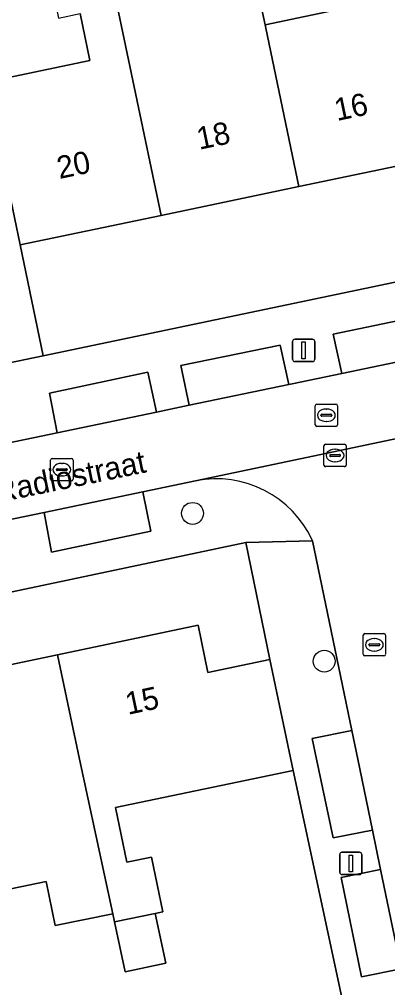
# Model space of a CAD drawing. Extents: x 162989 to 165008, y 383432 to 384338.
# Drawn here: x 163654.72 to 163671.19, y 383989.79 to 384033.07 of the extents above; entities that cross this region are included whole.
import ezdxf

# ---------------------------------------------------------------- set-up
doc = ezdxf.new("R2010")
doc.units = 0
for name, color, linetype in [('IMGEO_Boom', 7, 'Continuous'), ('IMGEO_Erf', 7, 'Continuous'), ('IMGEO_Kolk', 7, 'Continuous'), ('IMGEO_Lichtmast', 7, 'Continuous'), ('IMGEO_Openbare_ruimte_label', 7, 'Continuous'), ('IMGEO_Pand', 7, 'Continuous'), ('IMGEO_Pand_nummerreeks', 7, 'Continuous'), ('IMGEO_Parkeervlak_open', 7, 'Continuous'), ('IMGEO_Rijbaan_lokaal_open', 7, 'Continuous'), ('IMGEO_Rioolput', 7, 'Continuous'), ('IMGEO_Voetpad_open', 7, 'Continuous')]:
    doc.layers.add(name, color=color, linetype=linetype)

msp = doc.modelspace()

# ---------------------------------------------------------------- linework, layer by layer
at = {"layer": 'IMGEO_Boom'}
for centre in [(163662.463, 384010.989), (163668.353, 384004.381)]:
    msp.add_circle(centre, 0.489, dxfattribs=at)
at = {"layer": 'IMGEO_Erf'}
for points in [[(163649.452, 384048.303), (163653.224, 384030.269), (163657.866, 384031.238), (163657.43, 384033.325)], [(163665.269, 384034.916), (163665.706, 384032.822), (163669.255, 384033.564)], [(163649.338, 383976.243), (163656.674, 383977.764), (163655.732, 383982.848), (163660.79, 383983.785), (163661.71, 383978.82), (163662.003, 383978.874), (163660.958, 383983.61), (163669.94, 383985.593), (163666.955, 383999.493), (163659.023, 383997.851), (163659.53, 383995.403), (163660.627, 383995.63), (163661.134, 383993.182), (163660.787, 383993.11), (163661.265, 383990.887), (163659.452, 383990.497), (163658.97, 383992.734), (163658.895, 383993.098), (163656.322, 383992.565), (163655.913, 383994.538), (163652.306, 383993.79)]]:
    msp.add_lwpolyline(points, dxfattribs=at)
for points in [[(163679.397, 384028.139), (163673.379, 384026.882), (163667.216, 384025.595), (163661.053, 384024.308), (163654.745, 384022.99), (163655.78, 384018.038), (163680.431, 384023.188)], [(163656.426, 384004.673), (163662.711, 384005.995), (163663.151, 384003.88), (163665.922, 384004.457), (163664.838, 384009.691), (163637.218, 384003.859), (163637.87, 384000.771), (163638.604, 384000.925), (163638.4, 384001.894), (163638.493, 384002.036), (163640.773, 384002.516), (163640.915, 384002.423), (163641.119, 384001.454), (163644.152, 384002.092), (163650.289, 384003.383)]]:
    msp.add_lwpolyline(points, close=True, dxfattribs=at)
at = {"layer": 'IMGEO_Kolk'}
for p, q in [((163668.337, 384013.152), (163668.337, 384014.004)), ((163668.412, 384014.078), (163669.264, 384014.078)), ((163668.825, 384013.858), (163668.85, 384013.858)), ((163669.338, 384014.004), (163669.338, 384013.152)), ((163656.114, 384012.518), (163656.114, 384013.37)), ((163656.189, 384013.444), (163657.041, 384013.444)), ((163657.115, 384013.37), (163657.115, 384012.518)), ((163668.596, 384013.572), (163668.596, 384013.584)), ((163669.034, 384013.535), (163668.636, 384013.535)), ((163668.639, 384013.621), (163669.037, 384013.621)), ((163669.08, 384013.584), (163669.08, 384013.572)), ((163656.373, 384012.938), (163656.373, 384012.95)), ((163656.416, 384012.987), (163656.814, 384012.987)), ((163656.602, 384013.224), (163656.627, 384013.224)), ((163656.857, 384012.95), (163656.857, 384012.938)), ((163669.264, 384013.078), (163668.412, 384013.078)), ((163668.848, 384013.298), (163668.823, 384013.298)), ((163656.811, 384012.901), (163656.413, 384012.901)), ((163656.625, 384012.664), (163656.6, 384012.664)), ((163657.041, 384012.444), (163656.189, 384012.444)), ((163670.168, 384005.616), (163671.02, 384005.616)), ((163670.093, 384004.69), (163670.093, 384005.542)), ((163670.352, 384005.11), (163670.352, 384005.122)), ((163670.395, 384005.159), (163670.793, 384005.159)), ((163670.581, 384005.396), (163670.606, 384005.396)), ((163670.836, 384005.122), (163670.836, 384005.11)), ((163671.094, 384005.542), (163671.094, 384004.69)), ((163670.79, 384005.073), (163670.392, 384005.073)), ((163670.604, 384004.836), (163670.579, 384004.836)), ((163671.02, 384004.616), (163670.168, 384004.616))]:
    msp.add_line(p, q, dxfattribs=at)
for points in [[(163668.337, 384013.152), (163668.337, 384014.004)], [(163668.412, 384014.078), (163669.264, 384014.078)], [(163669.338, 384014.004), (163669.338, 384013.152)], [(163656.114, 384012.518), (163656.114, 384013.37)], [(163656.189, 384013.444), (163657.041, 384013.444)], [(163657.115, 384013.37), (163657.115, 384012.518)], [(163669.264, 384013.078), (163668.412, 384013.078)], [(163657.041, 384012.444), (163656.189, 384012.444)], [(163670.168, 384005.616), (163671.02, 384005.616)], [(163670.093, 384004.69), (163670.093, 384005.542)], [(163671.094, 384005.542), (163671.094, 384004.69)], [(163671.02, 384004.616), (163670.168, 384004.616)]]:
    msp.add_lwpolyline(points, dxfattribs=at)
for centre, radius, start, end in [((163668.414, 384014.002), 0.0765, 91.552, 178.448), ((163668.414, 384014.002), 0.0765, 91.552, 178.448), ((163669.262, 384014.002), 0.0765, 1.552, 88.448), ((163669.262, 384014.002), 0.0765, 1.552, 88.448), ((163656.191, 384013.368), 0.0765, 91.552, 178.448), ((163656.191, 384013.368), 0.0765, 91.552, 178.448), ((163657.039, 384013.368), 0.0765, 1.552, 88.448), ((163657.039, 384013.368), 0.0765, 1.552, 88.448), ((163668.636, 384013.581), 0.0403, 85.8775, 175.7526), ((163668.633, 384013.571), 0.0366, 178.938, 274.7102), ((163669.037, 384013.578), 0.043, 264.8664, 352.4533), ((163669.041, 384013.583), 0.0386, 1.7309, 96.639), ((163656.413, 384012.947), 0.0403, 85.8775, 175.7526), ((163656.41, 384012.937), 0.0366, 178.938, 274.7102), ((163656.814, 384012.944), 0.043, 264.8664, 352.4533), ((163656.818, 384012.949), 0.0386, 1.7309, 96.639), ((163668.414, 384013.154), 0.0765, 181.552, 268.448), ((163668.414, 384013.154), 0.0765, 181.552, 268.448), ((163669.262, 384013.154), 0.0765, 271.552, 358.448), ((163669.262, 384013.154), 0.0765, 271.552, 358.448), ((163656.191, 384012.52), 0.0765, 181.552, 268.448), ((163656.191, 384012.52), 0.0765, 181.552, 268.448), ((163657.039, 384012.52), 0.0765, 271.552, 358.448), ((163657.039, 384012.52), 0.0765, 271.552, 358.448), ((163670.17, 384005.54), 0.0765, 91.552, 178.448), ((163670.17, 384005.54), 0.0765, 91.552, 178.448), ((163671.018, 384005.54), 0.0765, 1.552, 88.448), ((163671.018, 384005.54), 0.0765, 1.552, 88.448), ((163670.392, 384005.119), 0.0403, 85.8775, 175.7526), ((163670.797, 384005.121), 0.0386, 1.7309, 96.639), ((163670.17, 384004.692), 0.0765, 181.552, 268.448), ((163670.17, 384004.692), 0.0765, 181.552, 268.448), ((163670.389, 384005.109), 0.0366, 178.938, 274.7102), ((163670.793, 384005.116), 0.043, 264.8664, 352.4533), ((163671.018, 384004.692), 0.0765, 271.552, 358.448), ((163671.018, 384004.692), 0.0765, 271.552, 358.448)]:
    msp.add_arc(centre, radius, start, end, dxfattribs=at)
for centre, major_axis, ratio, start_param, end_param in [((163668.824, 384013.578), (-0.387, 0.002), 0.722429, 4.712389, 7.853982), ((163668.849, 384013.578), (-0.39, 0.002), 0.717154, 1.570796, 4.712389), ((163656.601, 384012.944), (-0.387, 0.002), 0.722429, 4.712389, 7.853982), ((163656.626, 384012.944), (-0.39, 0.002), 0.717154, 1.570796, 4.712389), ((163670.58, 384005.116), (-0.387, 0.002), 0.722429, 4.712389, 7.853982), ((163670.605, 384005.116), (-0.39, 0.002), 0.717154, 1.570796, 4.712389)]:
    msp.add_ellipse(centre, major_axis=major_axis, ratio=ratio, start_param=start_param, end_param=end_param, dxfattribs=at)
at = {"layer": 'IMGEO_Lichtmast'}
for p, q in [((163666.935, 384017.876), (163666.935, 384018.676)), ((163666.935, 384018.676), (163666.935, 384017.876)), ((163667.035, 384018.776), (163667.825, 384018.776)), ((163667.825, 384018.776), (163667.035, 384018.776)), ((163667.925, 384018.676), (163667.925, 384017.876)), ((163667.925, 384017.876), (163667.925, 384018.676)), ((163667.825, 384017.776), (163667.035, 384017.776)), ((163667.035, 384017.776), (163667.825, 384017.776)), ((163669.043, 383994.943), (163669.043, 383995.743)), ((163669.043, 383995.743), (163669.043, 383994.943)), ((163669.143, 383995.843), (163669.933, 383995.843)), ((163669.933, 383995.843), (163669.143, 383995.843)), ((163670.033, 383995.743), (163670.033, 383994.943)), ((163670.033, 383994.943), (163670.033, 383995.743)), ((163669.933, 383994.843), (163669.143, 383994.843)), ((163669.143, 383994.843), (163669.933, 383994.843))]:
    msp.add_line(p, q, dxfattribs=at)
for points in [[(163667.355, 384018.651), (163667.505, 384018.651), (163667.505, 384017.901), (163667.355, 384017.901), (163667.355, 384018.651)], [(163669.463, 383995.718), (163669.613, 383995.718), (163669.613, 383994.968), (163669.463, 383994.968), (163669.463, 383995.718)]]:
    msp.add_lwpolyline(points, dxfattribs=at)
for centre, start, end in [((163667.035, 384018.676), 90, 180), ((163667.035, 384018.676), 90, 180), ((163667.825, 384018.676), 0, 90), ((163667.825, 384018.676), 360, 90), ((163667.035, 384017.876), 180, 270), ((163667.035, 384017.876), 180, 270), ((163667.825, 384017.876), 270, 0), ((163667.825, 384017.876), 270, 0), ((163669.143, 383995.743), 90, 180), ((163669.143, 383995.743), 90, 180), ((163669.933, 383995.743), 0, 90), ((163669.933, 383995.743), 360, 90), ((163669.143, 383994.943), 180, 270), ((163669.143, 383994.943), 180, 270), ((163669.933, 383994.943), 270, 0), ((163669.933, 383994.943), 270, 0)]:
    msp.add_arc(centre, 0.1, start, end, dxfattribs=at)
at = {"layer": 'IMGEO_Pand'}
for points in [[(163670.973, 384038.4), (163670.835, 384039.08), (163668.218, 384038.533), (163668.826, 384035.619), (163669.255, 384033.564), (163665.706, 384032.822), (163665.736, 384032.681), (163667.216, 384025.595), (163673.379, 384026.882)], [(163665.736, 384032.681), (163665.706, 384032.822), (163665.269, 384034.916), (163661.561, 384034.141), (163660.754, 384038.007), (163658.306, 384037.496), (163658.514, 384036.5), (163658.647, 384035.825), (163661.053, 384024.308), (163667.216, 384025.595)], [(163658.514, 384036.5), (163655.883, 384035.95), (163656.473, 384033.125), (163657.43, 384033.325), (163657.866, 384031.238), (163653.224, 384030.269), (163653.722, 384027.885), (163654.745, 384022.99), (163661.053, 384024.308), (163658.647, 384035.825)], [(163666.955, 383999.493), (163665.922, 384004.457), (163663.151, 384003.88), (163662.711, 384005.995), (163656.426, 384004.673), (163657.409, 384000), (163658.895, 383993.098), (163658.97, 383992.734), (163660.787, 383993.11), (163661.134, 383993.182), (163660.627, 383995.63), (163659.53, 383995.403), (163659.023, 383997.851)], [(163656.426, 384004.673), (163650.289, 384003.383), (163651, 384000), (163652.306, 383993.79), (163655.913, 383994.538), (163656.322, 383992.565), (163658.895, 383993.098), (163657.409, 384000)], [(163660.787, 383993.11), (163658.97, 383992.734), (163659.452, 383990.497), (163661.265, 383990.887)]]:
    msp.add_lwpolyline(points, close=True, dxfattribs=at)
at = {"layer": 'IMGEO_Parkeervlak_open'}
for points in [[(163669.132, 384017.247), (163673.56, 384018.169), (163673.194, 384019.929), (163668.757, 384018.997)], [(163662.318, 384015.826), (163666.764, 384016.754), (163666.388, 384018.514), (163661.938, 384017.605)], [(163656.4, 384014.59), (163660.847, 384015.519), (163660.457, 384017.303), (163656.059, 384016.369)], [(163655.822, 384011.03), (163656.16, 384009.258), (163660.598, 384010.195), (163660.237, 384011.954)], [(163670.508, 383996.831), (163669.852, 384000), (163669.585, 384001.291), (163667.806, 384000.931), (163668.003, 384000), (163668.746, 383996.489)], [(163671.79, 383990.634), (163670.871, 383995.074), (163669.11, 383994.717), (163670.02, 383990.28)]]:
    msp.add_lwpolyline(points, close=True, dxfattribs=at)
at = {"layer": 'IMGEO_Rijbaan_lokaal_open'}
for points in [[(163706.115, 384024.968), (163701.684, 384024.041), (163700.199, 384023.73), (163695.77, 384022.802), (163693.686, 384022.366), (163689.242, 384021.436), (163688.144, 384021.206), (163686.867, 384020.94), (163682.444, 384020.019), (163679.189, 384019.341), (163674.744, 384018.416), (163673.56, 384018.169), (163669.132, 384017.247), (163666.913, 384016.785), (163666.764, 384016.754), (163662.318, 384015.826), (163660.847, 384015.519), (163656.4, 384014.59), (163653.1, 384013.901)], [(163654.021, 384010.654), (163655.822, 384011.03), (163660.237, 384011.954), (163662.601, 384012.448), (163674.017, 384014.845), (163679.079, 384015.907)], [(163674.017, 384014.845), (163662.601, 384012.448)], [(163667.83, 384009.769), (163669.585, 384001.291), (163669.852, 384000), (163670.508, 383996.831), (163670.871, 383995.074), (163671.79, 383990.634), (163673.995, 383979.982), (163674.916, 383975.532), (163675.773, 383971.383), (163676.693, 383966.931), (163676.938, 383965.761), (163677.855, 383961.311), (163678.534, 383958.049), (163679.446, 383953.639), (163679.88, 383951.543)]]:
    msp.add_lwpolyline(points, dxfattribs=at)
msp.add_arc((163663.519, 384007.797), 4.741, 24.5795, 101.1652, dxfattribs=at)
at = {"layer": 'IMGEO_Rioolput'}
for p, q in [((163667.946, 384014.949), (163667.946, 384015.801)), ((163668.021, 384015.875), (163668.873, 384015.875)), ((163668.434, 384015.655), (163668.459, 384015.655)), ((163668.947, 384015.801), (163668.947, 384014.949)), ((163668.205, 384015.369), (163668.205, 384015.381)), ((163668.643, 384015.332), (163668.245, 384015.332)), ((163668.248, 384015.418), (163668.646, 384015.418)), ((163668.457, 384015.095), (163668.432, 384015.095)), ((163668.689, 384015.381), (163668.689, 384015.369)), ((163668.873, 384014.875), (163668.021, 384014.875))]:
    msp.add_line(p, q, dxfattribs=at)
for points in [[(163667.946, 384014.949), (163667.946, 384015.801)], [(163668.021, 384015.875), (163668.873, 384015.875)], [(163668.947, 384015.801), (163668.947, 384014.949)], [(163668.873, 384014.875), (163668.021, 384014.875)]]:
    msp.add_lwpolyline(points, dxfattribs=at)
for centre, radius, start, end in [((163668.023, 384015.799), 0.0765, 91.552, 178.448), ((163668.023, 384015.799), 0.0765, 91.552, 178.448), ((163668.871, 384015.799), 0.0765, 1.552, 88.448), ((163668.871, 384015.799), 0.0765, 1.552, 88.448), ((163668.245, 384015.378), 0.0403, 85.8775, 175.7526), ((163668.242, 384015.368), 0.0366, 178.938, 274.7102), ((163668.646, 384015.375), 0.043, 264.8664, 352.4533), ((163668.65, 384015.38), 0.0386, 1.7309, 96.639), ((163668.023, 384014.951), 0.0765, 181.552, 268.448), ((163668.023, 384014.951), 0.0765, 181.552, 268.448), ((163668.871, 384014.951), 0.0765, 271.552, 358.448), ((163668.871, 384014.951), 0.0765, 271.552, 358.448)]:
    msp.add_arc(centre, radius, start, end, dxfattribs=at)
for centre, major_axis, ratio, start_param, end_param in [((163668.433, 384015.375), (-0.387, 0.002), 0.722429, 4.712389, 7.853982), ((163668.458, 384015.375), (-0.39, 0.002), 0.717154, 1.570796, 4.712389)]:
    msp.add_ellipse(centre, major_axis=major_axis, ratio=ratio, start_param=start_param, end_param=end_param, dxfattribs=at)
at = {"layer": 'IMGEO_Voetpad_open'}
for points in [[(163648.773, 384044.449), (163652.03, 384028.078), (163652.549, 384025.593), (163653.571, 384020.698), (163654.196, 384017.707), (163655.78, 384018.038), (163654.745, 384022.99), (163653.722, 384027.885), (163653.224, 384030.269), (163649.452, 384048.303)], [(163722.834, 384032.047), (163682.073, 384023.531), (163680.431, 384023.188), (163655.78, 384018.038), (163654.196, 384017.707)], [(163660.847, 384015.519), (163662.318, 384015.826), (163661.938, 384017.605), (163666.388, 384018.514), (163666.764, 384016.754), (163666.913, 384016.785), (163669.132, 384017.247), (163668.757, 384018.997), (163673.194, 384019.929)], [(163653.1, 384013.901), (163656.4, 384014.59), (163656.059, 384016.369), (163660.457, 384017.303), (163660.847, 384015.519)], [(163662.601, 384012.448), (163660.237, 384011.954), (163660.598, 384010.195), (163656.16, 384009.258), (163655.822, 384011.03), (163654.021, 384010.654)], [(163635.873, 384003.575), (163637.218, 384003.859), (163664.838, 384009.691), (163667.83, 384009.769)], [(163671.79, 383990.634), (163670.02, 383990.28), (163669.11, 383994.717), (163670.871, 383995.074), (163670.508, 383996.831), (163668.746, 383996.489), (163668.003, 384000), (163667.806, 384000.931), (163669.585, 384001.291), (163667.83, 384009.769), (163664.838, 384009.691), (163665.922, 384004.457), (163666.955, 383999.493), (163669.94, 383985.593), (163670.986, 383980.857), (163671.32, 383979.343), (163672.636, 383973.04), (163673.928, 383966.857), (163675.239, 383960.58), (163676.49, 383954.588), (163677.26, 383950.901), (163676.227, 383947.087)]]:
    msp.add_lwpolyline(points, dxfattribs=at)
msp.add_arc((163663.519, 384007.797), 4.741, 24.5795, 101.1652, dxfattribs=at)

# ---------------------------------------------------------------- texts
at = {"layer": 'IMGEO_Openbare_ruimte_label'}
msp.add_text('Radiostraat', height=1, rotation=11.5907, dxfattribs=at).set_placement((163653.739, 384011.46))
at = {"layer": 'IMGEO_Pand_nummerreeks'}
for s, rotation, p in [('16', 11.7972, (163668.919, 384028.524)), ('18', 11.7972, (163662.759, 384027.238)), ('20', 11.7976, (163656.506, 384025.932)), ('15', 11.8774, (163659.573, 384001.984))]:
    msp.add_text(s, height=1, rotation=rotation, dxfattribs=at).set_placement(p)

doc.saveas('drawing.dxf')
